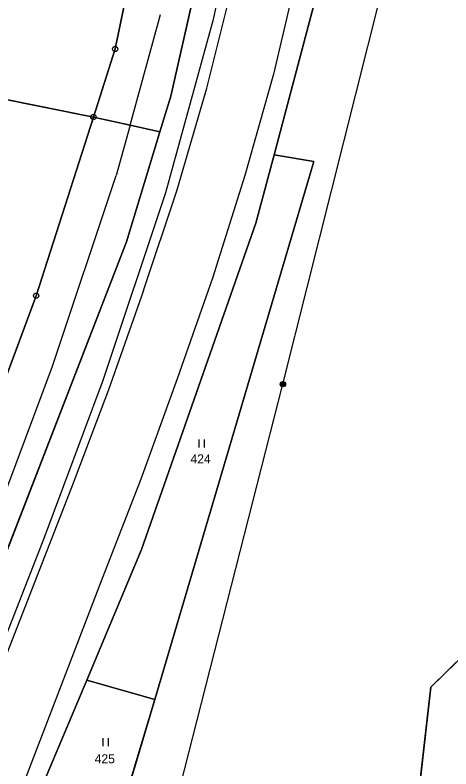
# Model space of a CAD drawing. Extents: x -689422 to -685210, y -987725 to -982160.
# Drawn here: x -686725.1 to -686643.3, y -986670.9 to -986529.1 of the extents above; entities that cross this region are included whole.
import ezdxf

# ---------------------------------------------------------------- set-up
doc = ezdxf.new("R2010")
doc.units = 0
for name, color, linetype in [('KN_Hranice_katastrální území', 7, 'Continuous'), ('KN_Hranice_parcel', 7, 'Continuous'), ('KN_Hranice_parcel_vnitrni_kresba', 7, 'Continuous'), ('KN_Parcelni cisla', 7, 'Continuous'), ('KN_Polygon parcely', 7, 'Continuous'), ('KN_Pozemkove predmety', 7, 'Continuous'), ('KN_POZEMKY_OSTATNI PLOCHA', 7, 'Continuous'), ('KN_POZEMKY_TTP', 7, 'Continuous'), ('KN_POZEMKY_VODNI_PLOCHA', 7, 'Continuous'), ('KN_VYUZITI_07_vodni plocha_tok prirozeny', 7, 'Continuous'), ('KN_VYUZITI_16_ostatni plocha_silnice', 7, 'Continuous'), ('KN_Značky bodu BP', 7, 'Continuous'), ('KN_Značky kultur', 7, 'Continuous')]:
    doc.layers.add(name, color=color, linetype=linetype)

msp = doc.modelspace()

# ---------------------------------------------------------------- linework, layer by layer
at = {"layer": 'KN_Hranice_katastrální území'}
for points in [[(-686667.92, -986522.94), (-686676.51, -986555.42), (-686679.91, -986568.27), (-686701.4, -986629.61), (-686711.68, -986654.16), (-686719.78, -986673.5), (-686721.14, -986676.76), (-686721.61, -986676.58), (-686723.39, -986681.23), (-686722.93, -986681.41), (-686724.72, -986686.27), (-686745.98, -986743.92)], [(-686745.98, -986743.92), (-686724.72, -986686.27), (-686722.93, -986681.41), (-686723.39, -986681.23), (-686721.61, -986676.58), (-686721.14, -986676.76), (-686719.78, -986673.5), (-686711.68, -986654.16), (-686701.4, -986629.61), (-686679.91, -986568.27), (-686676.51, -986555.42), (-686667.92, -986522.94)]]:
    msp.add_lwpolyline(points, dxfattribs=at)
at = {"layer": 'KN_Hranice_parcel'}
for p, q in [((-686676.51, -986555.42), (-686667.92, -986522.94)), ((-686676.51, -986555.42), (-686667.92, -986522.94)), ((-686710.43, -986548.3), (-686744.85, -986541.38)), ((-686679.91, -986568.27), (-686676.51, -986555.42)), ((-686679.91, -986568.27), (-686676.51, -986555.42)), ((-686701.4, -986629.61), (-686679.91, -986568.27)), ((-686701.4, -986629.61), (-686679.91, -986568.27)), ((-686711.68, -986654.16), (-686701.4, -986629.61)), ((-686711.68, -986654.16), (-686701.4, -986629.61)), ((-686719.78, -986673.5), (-686711.68, -986654.16)), ((-686719.78, -986673.5), (-686711.68, -986654.16)), ((-686711.68, -986654.16), (-686698.87, -986657.84)), ((-686698.87, -986657.84), (-686705.63, -986680.32))]:
    msp.add_line(p, q, dxfattribs=at)
for points in [[(-686661.37, -986699.87), (-686649.57, -986677.34), (-686647.08, -986655.49), (-686618.08, -986627.04), (-686583.38, -986608.38), (-686575.7, -986594.43), (-686554.43, -986549.86), (-686538.67, -986550.05), (-686537.77, -986479.73), (-686558.79, -986434.27), (-686553.34, -986411.64)], [(-686680.77, -986460), (-686681.6, -986470.97), (-686689.24, -986514.99), (-686695.89, -986544.36), (-686697.94, -986551.11)], [(-686710.43, -986548.3), (-686706.34, -986535.51), (-686696.51, -986488.17)], [(-686745.73, -986647.14), (-686738.37, -986628.2), (-686721.17, -986581.9), (-686710.43, -986548.3)], [(-686710.43, -986548.3), (-686703.54, -986549.85), (-686697.94, -986551.11)], [(-686697.94, -986551.11), (-686704.24, -986571.75), (-686734.14, -986649.07), (-686744.92, -986676.93), (-686747.1, -986680.97), (-686748.33, -986684), (-686747.09, -986687.93), (-686785.68, -986782.79)], [(-686676.51, -986555.42), (-686669.05, -986556.66), (-686698.87, -986657.84)]]:
    msp.add_lwpolyline(points, dxfattribs=at)
at = {"layer": 'KN_Hranice_parcel_vnitrni_kresba'}
for p, q in [((-686682.59, -986504.7), (-686687.96, -986529.99)), ((-686672.08, -986520.86), (-686676.62, -986540.23)), ((-686689.15, -986542.89), (-686684.39, -986523.81)), ((-686703.54, -986549.85), (-686697.84, -986529.04)), ((-686687.96, -986529.99), (-686696.87, -986562.56)), ((-686676.62, -986540.23), (-686681.98, -986559.3)), ((-686694.77, -986562.21), (-686689.15, -986542.89)), ((-686703.54, -986549.85), (-686706.13, -986559.31)), ((-686718.12, -986595.13), (-686706.13, -986559.31)), ((-686681.98, -986559.3), (-686688.06, -986578.59)), ((-686696.87, -986562.56), (-686708.64, -986597.86)), ((-686701.02, -986580.92), (-686694.77, -986562.21)), ((-686688.06, -986578.59), (-686694.71, -986597.55)), ((-686701.02, -986580.92), (-686707.57, -986599.57)), ((-686729.71, -986626.16), (-686718.12, -986595.13)), ((-686708.64, -986597.86), (-686719.74, -986627.54)), ((-686694.71, -986597.55), (-686701.54, -986616.37)), ((-686707.57, -986599.57), (-686714.51, -986617.94)), ((-686701.54, -986616.37), (-686708.78, -986635.06)), ((-686714.51, -986617.94), (-686742, -986688.35)), ((-686719.74, -986627.54), (-686730.72, -986655.59)), ((-686708.78, -986635.06), (-686723.93, -986674.58))]:
    msp.add_line(p, q, dxfattribs=at)
at = {"layer": 'KN_Polygon parcely'}
for points in [[(-686715.9, -986222.92), (-686694.49, -986288.93), (-686693.72, -986299.75), (-686690.82, -986312.72), (-686693.06, -986320.86), (-686693.96, -986324.13), (-686689.01, -986345.01), (-686686.71, -986354.74), (-686683.27, -986387.86), (-686682.95, -986420.58), (-686678.38, -986428.56), (-686680.77, -986460), (-686681.6, -986470.97), (-686689.24, -986514.99), (-686695.89, -986544.36), (-686697.94, -986551.11), (-686704.24, -986571.75), (-686734.14, -986649.07), (-686744.92, -986676.93), (-686747.1, -986680.97), (-686748.33, -986684), (-686747.09, -986687.93)], [(-686537.77, -986479.73), (-686538.67, -986550.05), (-686554.43, -986549.86), (-686575.7, -986594.43), (-686583.38, -986608.38), (-686618.08, -986627.04), (-686647.08, -986655.49), (-686649.57, -986677.34), (-686661.37, -986699.87), (-686664.32, -986705.07), (-686668.53, -986709.41), (-686680.02, -986717.57), (-686694.09, -986718.08), (-686695.12, -986729.87), (-686695.34, -986731.61), (-686695.38, -986735.81), (-686697.3, -986737.42), (-686700.22, -986739.88), (-686711.36, -986749.26), (-686717.17, -986759.86), (-686729.52, -986763.02)], [(-686745.98, -986743.92), (-686724.72, -986686.27), (-686722.93, -986681.41), (-686723.39, -986681.23), (-686721.61, -986676.58), (-686721.14, -986676.76), (-686719.78, -986673.5), (-686711.68, -986654.16), (-686701.4, -986629.61), (-686679.91, -986568.27), (-686676.51, -986555.42), (-686667.92, -986522.94)]]:
    msp.add_lwpolyline(points, dxfattribs=at)
for points in [[(-686649.57, -986677.34), (-686647.08, -986655.49), (-686618.08, -986627.04), (-686583.38, -986608.38), (-686575.7, -986594.43), (-686554.43, -986549.86), (-686538.67, -986550.05), (-686537.77, -986479.73), (-686558.79, -986434.27), (-686553.34, -986411.64), (-686638.13, -986432.16), (-686636.35, -986447.55), (-686632.91, -986464.58), (-686628.1, -986483.15), (-686642.45, -986479.17), (-686658.73, -986468.88), (-686659.13, -986474.94), (-686667.92, -986522.94), (-686676.51, -986555.42), (-686669.05, -986556.66), (-686698.87, -986657.84), (-686705.63, -986680.32), (-686661.37, -986699.87)], [(-686706.34, -986535.51), (-686696.51, -986488.17), (-686692.82, -986455.65), (-686702.4, -986452.18), (-686720.01, -986474.07), (-686731.64, -986491.77), (-686741.41, -986519.38), (-686744.85, -986541.38), (-686710.43, -986548.3)], [(-686697.94, -986551.11), (-686695.89, -986544.36), (-686689.24, -986514.99), (-686681.6, -986470.97), (-686680.77, -986460), (-686686.25, -986458.02), (-686692.82, -986455.65), (-686696.51, -986488.17), (-686706.34, -986535.51), (-686710.43, -986548.3), (-686703.54, -986549.85)], [(-686738.37, -986628.2), (-686721.17, -986581.9), (-686710.43, -986548.3), (-686744.85, -986541.38), (-686764.64, -986639.16), (-686745.73, -986647.14)], [(-686763.71, -986693.4), (-686779.76, -986734.65), (-686786.19, -986751.18), (-686790.79, -986765.49), (-686800.4, -986788.63), (-686805.65, -986802.54), (-686798.92, -986805.5), (-686794.86, -986807.28), (-686785.68, -986782.79), (-686747.09, -986687.93), (-686748.33, -986684), (-686747.1, -986680.97), (-686744.92, -986676.93), (-686734.14, -986649.07), (-686704.24, -986571.75), (-686697.94, -986551.11), (-686703.54, -986549.85), (-686710.43, -986548.3), (-686721.17, -986581.9), (-686738.37, -986628.2), (-686745.73, -986647.14)], [(-686676.51, -986555.42), (-686679.91, -986568.27), (-686701.4, -986629.61), (-686711.68, -986654.16), (-686698.87, -986657.84), (-686669.05, -986556.66)], [(-686719.78, -986673.5), (-686705.63, -986680.32), (-686698.87, -986657.84), (-686711.68, -986654.16)]]:
    msp.add_lwpolyline(points, close=True, dxfattribs=at)
at = {"layer": 'KN_Pozemkove predmety'}
for p, q in [((-686674.85, -986598.52), (-686656.27, -986524.62)), ((-686695.06, -986677.71), (-686674.85, -986598.52))]:
    msp.add_line(p, q, dxfattribs=at)
for radius in [0.5, 0.4, 0.3, 0.2, 0.1]:
    msp.add_circle((-686674.85, -986598.52), radius, dxfattribs=at)
at = {"layer": 'KN_POZEMKY_OSTATNI PLOCHA'}
for p, q in [((-686706.34, -986535.51), (-686696.51, -986488.17)), ((-686695.89, -986544.36), (-686689.24, -986514.99)), ((-686689.24, -986514.99), (-686695.89, -986544.36)), ((-686667.92, -986522.94), (-686676.51, -986555.42)), ((-686710.43, -986548.3), (-686706.34, -986535.51)), ((-686697.94, -986551.11), (-686695.89, -986544.36)), ((-686695.89, -986544.36), (-686697.94, -986551.11)), ((-686721.17, -986581.9), (-686710.43, -986548.3)), ((-686703.54, -986549.85), (-686710.43, -986548.3)), ((-686710.43, -986548.3), (-686703.54, -986549.85)), ((-686697.94, -986551.11), (-686703.54, -986549.85)), ((-686703.54, -986549.85), (-686697.94, -986551.11)), ((-686704.24, -986571.75), (-686697.94, -986551.11)), ((-686697.94, -986551.11), (-686704.24, -986571.75)), ((-686676.51, -986555.42), (-686679.91, -986568.27)), ((-686679.91, -986568.27), (-686701.4, -986629.61)), ((-686734.14, -986649.07), (-686704.24, -986571.75)), ((-686704.24, -986571.75), (-686734.14, -986649.07)), ((-686738.37, -986628.2), (-686721.17, -986581.9)), ((-686701.4, -986629.61), (-686711.68, -986654.16)), ((-686711.68, -986654.16), (-686719.78, -986673.5))]:
    msp.add_line(p, q, dxfattribs=at)
at = {"layer": 'KN_POZEMKY_TTP'}
for p, q in [((-686696.51, -986488.17), (-686706.34, -986535.51)), ((-686676.51, -986555.42), (-686667.92, -986522.94)), ((-686706.34, -986535.51), (-686710.43, -986548.3)), ((-686710.43, -986548.3), (-686744.85, -986541.38)), ((-686744.85, -986541.38), (-686710.43, -986548.3)), ((-686710.43, -986548.3), (-686721.17, -986581.9)), ((-686679.91, -986568.27), (-686676.51, -986555.42)), ((-686676.51, -986555.42), (-686669.05, -986556.66)), ((-686669.05, -986556.66), (-686676.51, -986555.42)), ((-686669.05, -986556.66), (-686698.87, -986657.84)), ((-686698.87, -986657.84), (-686669.05, -986556.66)), ((-686701.4, -986629.61), (-686679.91, -986568.27)), ((-686721.17, -986581.9), (-686738.37, -986628.2)), ((-686618.08, -986627.04), (-686647.08, -986655.49)), ((-686711.68, -986654.16), (-686701.4, -986629.61)), ((-686719.78, -986673.5), (-686711.68, -986654.16)), ((-686711.68, -986654.16), (-686698.87, -986657.84)), ((-686698.87, -986657.84), (-686711.68, -986654.16)), ((-686647.08, -986655.49), (-686649.57, -986677.34)), ((-686698.87, -986657.84), (-686705.63, -986680.32)), ((-686705.63, -986680.32), (-686698.87, -986657.84))]:
    msp.add_line(p, q, dxfattribs=at)
at = {"layer": 'KN_POZEMKY_VODNI_PLOCHA'}
for p, q in [((-686647.08, -986655.49), (-686618.08, -986627.04)), ((-686649.57, -986677.34), (-686647.08, -986655.49))]:
    msp.add_line(p, q, dxfattribs=at)
at = {"layer": 'KN_VYUZITI_07_vodni plocha_tok prirozeny'}
for p, q in [((-686647.08, -986655.49), (-686618.08, -986627.04)), ((-686649.57, -986677.34), (-686647.08, -986655.49))]:
    msp.add_line(p, q, dxfattribs=at)
at = {"layer": 'KN_VYUZITI_16_ostatni plocha_silnice'}
for p, q in [((-686706.34, -986535.51), (-686696.51, -986488.17)), ((-686695.89, -986544.36), (-686689.24, -986514.99)), ((-686689.24, -986514.99), (-686695.89, -986544.36)), ((-686667.92, -986522.94), (-686676.51, -986555.42)), ((-686710.43, -986548.3), (-686706.34, -986535.51)), ((-686697.94, -986551.11), (-686695.89, -986544.36)), ((-686695.89, -986544.36), (-686697.94, -986551.11)), ((-686721.17, -986581.9), (-686710.43, -986548.3)), ((-686703.54, -986549.85), (-686710.43, -986548.3)), ((-686710.43, -986548.3), (-686703.54, -986549.85)), ((-686697.94, -986551.11), (-686703.54, -986549.85)), ((-686703.54, -986549.85), (-686697.94, -986551.11)), ((-686704.24, -986571.75), (-686697.94, -986551.11)), ((-686697.94, -986551.11), (-686704.24, -986571.75)), ((-686676.51, -986555.42), (-686679.91, -986568.27)), ((-686679.91, -986568.27), (-686701.4, -986629.61)), ((-686734.14, -986649.07), (-686704.24, -986571.75)), ((-686704.24, -986571.75), (-686734.14, -986649.07)), ((-686738.37, -986628.2), (-686721.17, -986581.9)), ((-686701.4, -986629.61), (-686711.68, -986654.16)), ((-686711.68, -986654.16), (-686719.78, -986673.5))]:
    msp.add_line(p, q, dxfattribs=at)
at = {"layer": 'KN_Značky bodu BP'}
for centre, radius in [((-686706.34, -986535.51), 0.5), ((-686706.34, -986535.51), 0.0303), ((-686710.43, -986548.3), 0.5), ((-686710.43, -986548.3), 0.0303), ((-686721.17, -986581.9), 0.5), ((-686721.17, -986581.9), 0.0303)]:
    msp.add_circle(centre, radius, dxfattribs=at)
at = {"layer": 'KN_Značky kultur'}
for p, q in [((-686690.57, -986610.41), (-686690.57, -986608.91)), ((-686689.57, -986610.41), (-686689.57, -986608.91)), ((-686708.6, -986666.58), (-686708.6, -986665.08)), ((-686707.6, -986666.58), (-686707.6, -986665.08))]:
    msp.add_line(p, q, dxfattribs=at)

# ---------------------------------------------------------------- texts
at = {"layer": 'KN_Parcelni cisla'}
for s, p in [('424', (-686692.2, -986613.42)), ('425', (-686710.19, -986669.81))]:
    msp.add_text(s, height=1.7, dxfattribs=at).set_placement(p)

doc.saveas('drawing.dxf')
